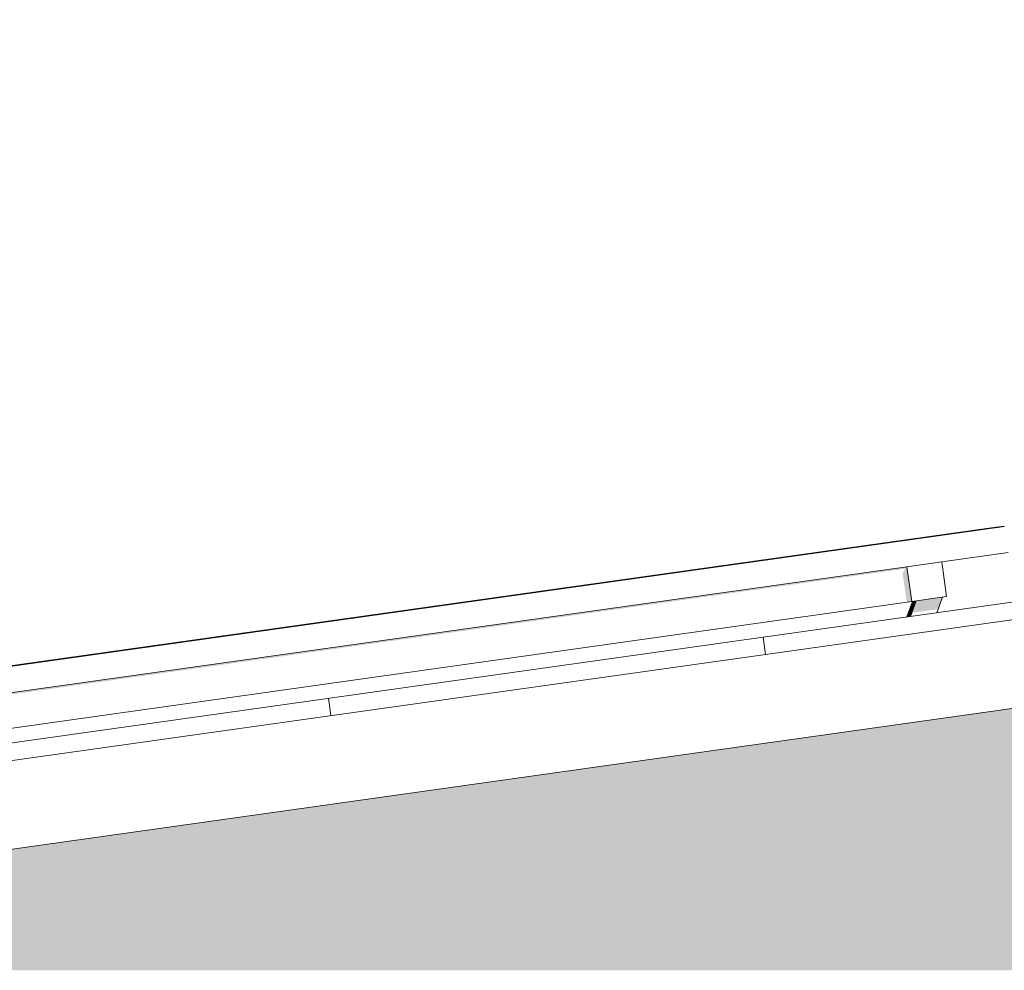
# Model space of a CAD drawing. Header units: metres. Extents: x -52 to 321, y -8 to 26.
# Tile 69 of 320: x -41.45 to -40.33, y 6.2 to 7.28. Entities that reach past the tile are written whole.
import ezdxf

# ---------------------------------------------------------------- set-up
doc = ezdxf.new("R2010")
doc.units = ezdxf.units.M
doc.header["$MEASUREMENT"] = 0
for name, color, linetype in [('10 Fassade', 7, 'Continuous'), ('30 Dachaufbau', 7, 'Continuous'), ('70 PV-Anlage', 7, 'Continuous'), ('94 Genehmigungsplanung Bemaßung', 7, 'Continuous')]:
    doc.layers.add(name, color=color, linetype=linetype)
doc.styles.add('ERSTELLTER_STIL_2', font='arial.ttf')
doc.dimstyles.new('ERSTELLTER_STIL__1', dxfattribs={"dimtxt": 0.25, "dimasz": 0.19, "dimexe": 0.18, "dimexo": 0.1, "dimgap": 0, "dimtad": 1, "dimtih": 1, "dimtoh": 1, "dimzin": 0, "dimdsep": 46, "dimtxsty": 'ERSTELLTER_STIL_2', "dimblk": 'ARROWHEAD_6', "dimblk1": 'ARROWHEAD_6', "dimblk2": 'ARROWHEAD_6', "dimcen": 0.09, "dimclrd": 7, "dimclre": 7, "dimclrt": 7, "dimazin": 0, "dimtfac": 1, "dimtdec": 4, "dimtmove": 0, "dimatfit": 3, "dimfxl": 1, "dimtolj": 1, "dimtzin": 0, "dimarcsym": 0})

# ---------------------------------------------------------------- blocks, each defined once
blk = doc.blocks.new('*X2', base_point=(-33357.279, 0))
at = {"layer": '30 Dachaufbau', "color": 7, "linetype": 'Continuous', "lineweight": 13}
for p, q in [((-40.6007, 6.5601), (-40.6035, 6.58)), ((-40.6007, 6.5601), (-40.6035, 6.58)), ((-41.0958, 6.4906), (-41.0986, 6.5104)), ((-41.0958, 6.4906), (-41.0986, 6.5104))]:
    blk.add_line(p, q, dxfattribs=at)
blk = doc.blocks.new('*D18', base_point=(-33357.279, 0))
at = {"layer": '94 Genehmigungsplanung Bemaßung', "color": 7, "linetype": 'Continuous', "lineweight": 13}
for p, q in [((-43.9997, 9.5481), (-43.9997, 9.9231)), ((-28.1801, 9.5481), (-28.1801, 9.9231)), ((-43.8997, 9.8356), (-44.0997, 9.6356)), ((-28.2801, 9.6356), (-28.0801, 9.8356)), ((-43.9997, 9.7356), (-28.1801, 9.7356)), ((-28.1801, 9.7356), (-28.0301, 9.7356))]:
    blk.add_line(p, q, dxfattribs=at)
at = {"layer": '94 Genehmigungsplanung Bemaßung', "color": 7, "lineweight": 13, "insert": (-36.5189, 9.7856), "char_height": 0.25, "attachment_point": 7, "style": 'ERSTELLTER_STIL_2'}
blk.add_mtext('\\A1;{\\pql;\\fArial|b0|i0|c0|p0;\\W1.000000;15,82}', dxfattribs=at)
blk = doc.blocks.new('ARROWHEAD_6')
at = {"color": 0, "linetype": 'Continuous', "lineweight": 0}
for p, q in [((-0.5, -0.5), (0.5, 0.5)), ((0, 0), (-1, 0))]:
    blk.add_line(p, q, dxfattribs=at)

msp = doc.modelspace()

# ---------------------------------------------------------------- hatches: boundary and pattern name
at = {"layer": '10 Fassade', "linetype": 'Continuous', "lineweight": 0, "true_color": 0x000000}
for points in [[(-40.2349, 6.5106), (-40.3925, 6.4884), (-31.7869, 6.4884), (-31.9444, 6.5106)], [(-40.4138, 6.4854), (-40.4352, 6.4824), (-31.7442, 6.4824), (-31.7655, 6.4854)], [(-40.4138, 6.4854), (-31.7655, 6.4854), (-31.7869, 6.4884), (-40.3925, 6.4884)], [(-40.5927, 6.4603), (-31.5867, 6.4603), (-31.7442, 6.4824), (-40.4352, 6.4824)], [(-40.793, 6.4321), (-31.3864, 6.4321), (-31.544, 6.4543), (-40.6354, 6.4543)], [(-40.614, 6.4573), (-40.6354, 6.4543), (-31.544, 6.4543), (-31.5653, 6.4573)], [(-40.5927, 6.4603), (-40.614, 6.4573), (-31.5653, 6.4573), (-31.5867, 6.4603)], [(-40.8143, 6.4291), (-40.8357, 6.4261), (-31.3437, 6.4261), (-31.365, 6.4291)], [(-40.8143, 6.4291), (-31.365, 6.4291), (-31.3864, 6.4321), (-40.793, 6.4321)], [(-40.8357, 6.4261), (-40.9932, 6.404), (-31.1861, 6.404), (-31.3437, 6.4261)], [(-41.1934, 6.3759), (-30.9859, 6.3759), (-31.1434, 6.398), (-41.0359, 6.398)], [(-41.0359, 6.398), (-31.1434, 6.398), (-31.1648, 6.401), (-41.0146, 6.401)], [(-41.0146, 6.401), (-31.1648, 6.401), (-31.1861, 6.404), (-40.9932, 6.404)], [(-41.2361, 6.3699), (-30.9432, 6.3699), (-30.9646, 6.3729), (-41.2148, 6.3729)], [(-41.2148, 6.3729), (-30.9646, 6.3729), (-30.9859, 6.3759), (-41.1934, 6.3759)], [(-41.2361, 6.3699), (-41.3937, 6.3477), (-30.7856, 6.3477), (-30.9432, 6.3699)], [(-41.594, 6.3196), (-36.7001, 6.3196), (-36.6297, 6.3295), (-36.5592, 6.3196), (-30.5854, 6.3196), (-30.7429, 6.3417), (-41.4364, 6.3417)], [(-41.4151, 6.3447), (-41.4364, 6.3417), (-30.7429, 6.3417), (-30.7643, 6.3447)], [(-41.4151, 6.3447), (-30.7643, 6.3447), (-30.7856, 6.3477), (-41.3937, 6.3477)], [(-41.6153, 6.3166), (-41.6367, 6.3136), (-36.7428, 6.3136), (-36.7026, 6.3161), (-36.5617, 6.3161), (-36.5165, 6.3136), (-30.5427, 6.3136), (-30.564, 6.3166)], [(-41.594, 6.3196), (-41.6153, 6.3166), (-30.564, 6.3166), (-30.5854, 6.3196)], [(-41.7942, 6.2914), (-36.9004, 6.2914), (-36.7428, 6.3136), (-41.6367, 6.3136)], [(-41.9945, 6.2633), (-37.1007, 6.2633), (-36.9431, 6.2854), (-41.8369, 6.2854)], [(-41.8369, 6.2854), (-36.9431, 6.2854), (-36.9029, 6.2879), (-36.3615, 6.2879), (-36.3163, 6.2854), (-30.3425, 6.2854), (-30.3638, 6.2884), (-41.8155, 6.2884)], [(-41.7942, 6.2914), (-41.8155, 6.2884), (-30.3638, 6.2884), (-30.3852, 6.2914)], [(-42.0372, 6.2573), (-37.1434, 6.2573), (-37.1031, 6.2598), (-36.1612, 6.2598), (-36.116, 6.2573), (-30.1422, 6.2573), (-30.1635, 6.2603), (-42.0158, 6.2603)], [(-42.0158, 6.2603), (-30.1635, 6.2603), (-30.1849, 6.2633), (-41.9945, 6.2633)], [(-42.1947, 6.2351), (-37.3009, 6.2351), (-37.1434, 6.2573), (-42.0372, 6.2573)], [(-42.2374, 6.2291), (-42.4163, 6.204), (-37.5225, 6.204), (-37.3436, 6.2291)], [(-42.2374, 6.2291), (-37.3436, 6.2291), (-37.3034, 6.2316), (-35.9609, 6.2316), (-35.9158, 6.2291), (-29.9419, 6.2291), (-29.9633, 6.2321), (-42.2161, 6.2321)], [(-42.1947, 6.2351), (-42.2161, 6.2321), (-29.9633, 6.2321), (-29.9846, 6.2351)], [(-42.4163, 6.204), (-42.4409, 6.2005), (-37.529, 6.2005), (-37.5225, 6.204)]]:
    msp.add_hatch(color=18, dxfattribs=at).paths.add_polyline_path(points)
at = {"layer": '70 PV-Anlage', "linetype": 'Continuous', "lineweight": 0, "true_color": 0x000000}
for points in [[(-40.3436, 6.7044), (-40.3436, 6.7044), (-40.3435, 6.7044)], [(-40.3435, 6.7044), (-40.3435, 6.7044), (-40.3434, 6.7044)], [(-40.3434, 6.7044), (-40.3434, 6.7044), (-40.3433, 6.7044)], [(-40.3433, 6.7044), (-40.3433, 6.7044), (-40.3431, 6.7044)], [(-40.3431, 6.7044), (-40.3431, 6.7044), (-40.3431, 6.7044), (-40.343, 6.7044)], [(-40.343, 6.7044), (-40.343, 6.7044), (-40.3429, 6.7044)], [(-40.3429, 6.7044), (-40.3429, 6.7044), (-40.3428, 6.7044)], [(-40.3427, 6.7044), (-40.3428, 6.7044), (-40.3428, 6.7044)], [(-40.3427, 6.7044), (-40.3427, 6.7044), (-40.3426, 6.7044)], [(-40.3426, 6.7044), (-40.3426, 6.7044), (-40.3425, 6.7044)], [(-40.3425, 6.7044), (-40.3425, 6.7044), (-40.3424, 6.7044)], [(-40.3424, 6.7044), (-40.3424, 6.7044), (-40.3423, 6.7044)], [(-40.3423, 6.7044), (-40.3423, 6.7044), (-40.3422, 6.7044)], [(-40.3422, 6.7044), (-40.3422, 6.7044), (-40.3421, 6.7044)], [(-40.3421, 6.7044), (-40.3421, 6.7044), (-40.342, 6.7044)], [(-40.342, 6.7044), (-40.342, 6.7044), (-40.3419, 6.7044)], [(-40.3417, 6.7044), (-40.3419, 6.7044), (-40.3418, 6.7044)], [(-40.3416, 6.7044), (-40.3417, 6.7044), (-40.3417, 6.7044)], [(-40.3416, 6.7044), (-40.3416, 6.7044), (-40.3415, 6.7044)], [(-40.3414, 6.7044), (-40.3415, 6.7044), (-40.3415, 6.7044)], [(-40.3414, 6.7044), (-40.3414, 6.7044), (-40.3413, 6.7044)], [(-40.3413, 6.7044), (-40.3413, 6.7044), (-40.3412, 6.7044)], [(-40.3412, 6.7044), (-40.3412, 6.7044), (-40.3412, 6.7044), (-40.3411, 6.7044)], [(-40.3411, 6.7044), (-40.3411, 6.7044), (-40.341, 6.7044)], [(-40.341, 6.7044), (-40.341, 6.7044), (-40.3409, 6.7044)], [(-40.3409, 6.7044), (-40.3409, 6.7044), (-40.3408, 6.7044)], [(-40.3407, 6.7044), (-40.3408, 6.7044), (-40.3408, 6.7044)], [(-40.3406, 6.7044), (-40.3407, 6.7044), (-40.3407, 6.7044)], [(-40.3405, 6.7044), (-40.3406, 6.7044), (-40.3406, 6.7044)], [(-40.3403, 6.7044), (-40.3404, 6.7044), (-40.3404, 6.7044)], [(-40.3403, 6.7044), (-40.3403, 6.7044), (-40.3402, 6.7044)], [(-40.3401, 6.7044), (-40.3402, 6.7044), (-40.3402, 6.7044)], [(-40.34, 6.7044), (-40.3401, 6.7044), (-40.3401, 6.7044)], [(-40.3399, 6.7044), (-40.34, 6.7044), (-40.34, 6.7044)], [(-40.3399, 6.7044), (-40.3399, 6.7044), (-40.3398, 6.7044)], [(-41.9844, 6.443), (-41.9842, 6.4411), (-40.4411, 6.658), (-40.4446, 6.653), (-40.4399, 6.6197), (-40.434, 6.6205), (-40.4396, 6.6601)], [(-40.4397, 6.603), (-40.4396, 6.603), (-40.4332, 6.6206), (-40.4333, 6.6206)], [(-40.4332, 6.6206), (-40.4396, 6.603), (-40.4394, 6.603), (-40.4331, 6.6206)], [(-40.4394, 6.603), (-40.4393, 6.603), (-40.433, 6.6206), (-40.4331, 6.6206)], [(-40.433, 6.6207), (-40.4393, 6.603), (-40.4392, 6.603), (-40.4328, 6.6207)], [(-40.4392, 6.603), (-40.4391, 6.6031), (-40.4327, 6.6207), (-40.4328, 6.6207)], [(-40.4327, 6.6207), (-40.4391, 6.6031), (-40.439, 6.6031), (-40.4326, 6.6207)], [(-40.439, 6.6031), (-40.4389, 6.6031), (-40.4325, 6.6207), (-40.4326, 6.6207)], [(-40.4325, 6.6207), (-40.4389, 6.6031), (-40.4388, 6.6031), (-40.4324, 6.6207)], [(-40.4388, 6.6031), (-40.4386, 6.6031), (-40.4323, 6.6207), (-40.4324, 6.6207)], [(-40.4323, 6.6207), (-40.4386, 6.6031), (-40.4385, 6.6031), (-40.4322, 6.6208)], [(-40.4385, 6.6031), (-40.4384, 6.6032), (-40.432, 6.6208), (-40.4322, 6.6208)], [(-40.432, 6.6208), (-40.4384, 6.6032), (-40.4383, 6.6032), (-40.4319, 6.6208)], [(-40.4319, 6.6208), (-40.4383, 6.6032), (-40.4382, 6.6032), (-40.4318, 6.6208)], [(-40.4318, 6.6208), (-40.4382, 6.6032), (-40.4381, 6.6032), (-40.4317, 6.6208)], [(-40.4317, 6.6208), (-40.4381, 6.6032), (-40.438, 6.6032), (-40.4316, 6.6208)], [(-40.4316, 6.6208), (-40.438, 6.6032), (-40.4379, 6.6032), (-40.4315, 6.6209)], [(-40.4315, 6.6209), (-40.4378, 6.6032), (-40.4377, 6.6032), (-40.4314, 6.6209)], [(-40.4314, 6.6209), (-40.4377, 6.6032), (-40.4376, 6.6033), (-40.4313, 6.6209)], [(-40.4312, 6.6209), (-40.4376, 6.6033), (-40.4375, 6.6033), (-40.4311, 6.6209)], [(-40.4311, 6.6209), (-40.4375, 6.6033), (-40.4374, 6.6033), (-40.431, 6.6209)], [(-40.431, 6.6209), (-40.4374, 6.6033), (-40.4373, 6.6033), (-40.4309, 6.6209)], [(-40.4309, 6.6209), (-40.4373, 6.6033), (-40.4372, 6.6033), (-40.4308, 6.621)], [(-40.4308, 6.621), (-40.4372, 6.6033), (-40.4371, 6.6033), (-40.4307, 6.621)], [(-40.4307, 6.621), (-40.437, 6.6033), (-40.4369, 6.6034), (-40.4306, 6.621)], [(-40.4306, 6.621), (-40.4369, 6.6034), (-40.4368, 6.6034), (-40.4305, 6.621)], [(-40.4304, 6.621), (-40.4368, 6.6034), (-40.4367, 6.6034), (-40.4303, 6.621)], [(-40.4303, 6.621), (-40.4367, 6.6034), (-40.4366, 6.6034), (-40.4302, 6.621)], [(-40.4302, 6.621), (-40.4366, 6.6034), (-40.4365, 6.6034), (-40.4301, 6.621)], [(-40.4301, 6.621), (-40.4365, 6.6034), (-40.4364, 6.6034), (-40.43, 6.6211)], [(-40.43, 6.6211), (-40.4364, 6.6034), (-40.4363, 6.6035), (-40.4299, 6.6211)], [(-40.4299, 6.6211), (-40.4363, 6.6035), (-40.4361, 6.6035), (-40.4298, 6.6211)], [(-40.4298, 6.6211), (-40.4361, 6.6035), (-40.436, 6.6035), (-40.4297, 6.6211)], [(-40.4297, 6.6211), (-40.436, 6.6035), (-40.4359, 6.6035), (-40.4295, 6.6211)], [(-40.4295, 6.6211), (-40.4359, 6.6035), (-40.4358, 6.6035), (-40.4294, 6.6211)], [(-40.4294, 6.6211), (-40.4358, 6.6035), (-40.4357, 6.6035), (-40.4293, 6.6212)], [(-40.4342, 6.6077), (-40.4044, 6.6119), (-40.4036, 6.6131), (-40.3991, 6.6254), (-40.4293, 6.6212)]]:
    msp.add_hatch(color=18, dxfattribs=at).paths.add_polyline_path(points)

# ---------------------------------------------------------------- linework, layer by layer
at = {"layer": '30 Dachaufbau', "color": 7, "linetype": 'Continuous', "lineweight": 13}
for p, q in [((-44.5645, 6.0233), (-36.0897, 7.2143)), ((-36.0897, 7.1941), (-44.5618, 6.0035)), ((-36.0897, 7.0931), (-44.5478, 5.9044))]:
    msp.add_line(p, q, dxfattribs=at)
at = {"layer": '70 PV-Anlage', "color": 7, "linetype": 'Continuous', "lineweight": 13}
for p, q in [((-42.0282, 6.4671), (-40.3284, 6.706)), ((-42.0171, 6.4692), (-40.3436, 6.7044)), ((-42.017, 6.4692), (-40.3435, 6.7044)), ((-42.0169, 6.4692), (-40.3434, 6.7044)), ((-42.0168, 6.4692), (-40.3433, 6.7044)), ((-42.0167, 6.4692), (-40.3431, 6.7044)), ((-42.0166, 6.4692), (-40.343, 6.7044)), ((-42.0165, 6.4692), (-40.3429, 6.7044)), ((-42.0164, 6.4692), (-40.3428, 6.7044)), ((-42.0163, 6.4692), (-40.3427, 6.7044)), ((-42.0162, 6.4692), (-40.3426, 6.7044)), ((-42.0161, 6.4692), (-40.3425, 6.7044)), ((-42.0159, 6.4692), (-40.3424, 6.7044)), ((-42.0158, 6.4692), (-40.3423, 6.7044)), ((-42.0157, 6.4692), (-40.3422, 6.7044)), ((-42.0156, 6.4692), (-40.3421, 6.7044)), ((-42.0155, 6.4692), (-40.342, 6.7044)), ((-42.0154, 6.4692), (-40.3419, 6.7044)), ((-42.0153, 6.4692), (-40.3417, 6.7044)), ((-42.0152, 6.4692), (-40.3416, 6.7044)), ((-42.0151, 6.4692), (-40.3415, 6.7044)), ((-42.015, 6.4692), (-40.3414, 6.7044)), ((-42.0149, 6.4692), (-40.3413, 6.7044)), ((-42.0148, 6.4692), (-40.3412, 6.7044)), ((-42.0146, 6.4692), (-40.3411, 6.7044)), ((-42.0145, 6.4692), (-40.341, 6.7044)), ((-42.0144, 6.4692), (-40.3409, 6.7044)), ((-42.0143, 6.4692), (-40.3408, 6.7044)), ((-42.0142, 6.4692), (-40.3407, 6.7044)), ((-42.0141, 6.4692), (-40.3406, 6.7044)), ((-42.014, 6.4692), (-40.3404, 6.7044)), ((-42.0139, 6.4692), (-40.3403, 6.7044)), ((-42.0138, 6.4692), (-40.3402, 6.7044)), ((-42.0137, 6.4692), (-40.3401, 6.7044)), ((-42.0136, 6.4692), (-40.34, 6.7044)), ((-42.0135, 6.4692), (-40.3399, 6.7044)), ((-40.3322, 6.706), (-40.3436, 6.7044)), ((-40.3436, 6.7044), (-40.3435, 6.7044)), ((-40.3321, 6.706), (-40.3435, 6.7044)), ((-40.3435, 6.7044), (-40.3434, 6.7044)), ((-40.332, 6.706), (-40.3434, 6.7044)), ((-40.3434, 6.7044), (-40.3433, 6.7044)), ((-40.3319, 6.706), (-40.3433, 6.7044)), ((-40.3433, 6.7044), (-40.3431, 6.7044)), ((-40.3318, 6.706), (-40.3431, 6.7044)), ((-40.3431, 6.7044), (-40.343, 6.7044)), ((-40.3317, 6.706), (-40.343, 6.7044)), ((-40.343, 6.7044), (-40.3429, 6.7044)), ((-40.3315, 6.706), (-40.3429, 6.7044)), ((-40.3429, 6.7044), (-40.3428, 6.7044)), ((-40.3314, 6.706), (-40.3428, 6.7044)), ((-40.3428, 6.7044), (-40.3427, 6.7044)), ((-40.3313, 6.706), (-40.3427, 6.7044)), ((-40.3427, 6.7044), (-40.3426, 6.7044)), ((-40.3312, 6.706), (-40.3426, 6.7044)), ((-40.3426, 6.7044), (-40.3425, 6.7044)), ((-40.3311, 6.706), (-40.3425, 6.7044)), ((-40.3425, 6.7044), (-40.3424, 6.7044)), ((-40.331, 6.706), (-40.3424, 6.7044)), ((-40.3424, 6.7044), (-40.3423, 6.7044)), ((-40.3309, 6.706), (-40.3423, 6.7044)), ((-40.3423, 6.7044), (-40.3422, 6.7044)), ((-40.3308, 6.706), (-40.3422, 6.7044)), ((-40.3422, 6.7044), (-40.3421, 6.7044)), ((-40.3307, 6.706), (-40.3421, 6.7044)), ((-40.3421, 6.7044), (-40.342, 6.7044)), ((-40.3306, 6.706), (-40.342, 6.7044)), ((-40.342, 6.7044), (-40.3419, 6.7044)), ((-40.3305, 6.706), (-40.3419, 6.7044)), ((-40.3419, 6.7044), (-40.3417, 6.7044)), ((-40.3304, 6.706), (-40.3417, 6.7044)), ((-40.3417, 6.7044), (-40.3416, 6.7044)), ((-40.3302, 6.706), (-40.3416, 6.7044)), ((-40.3416, 6.7044), (-40.3415, 6.7044)), ((-40.3301, 6.706), (-40.3415, 6.7044)), ((-40.3415, 6.7044), (-40.3414, 6.7044)), ((-40.33, 6.706), (-40.3414, 6.7044)), ((-40.3414, 6.7044), (-40.3413, 6.7044)), ((-40.3299, 6.706), (-40.3413, 6.7044)), ((-40.3413, 6.7044), (-40.3412, 6.7044)), ((-40.3298, 6.706), (-40.3412, 6.7044)), ((-40.3412, 6.7044), (-40.3411, 6.7044)), ((-40.3297, 6.706), (-40.3411, 6.7044)), ((-40.3411, 6.7044), (-40.341, 6.7044)), ((-40.3296, 6.706), (-40.341, 6.7044)), ((-40.341, 6.7044), (-40.3409, 6.7044)), ((-40.3295, 6.706), (-40.3409, 6.7044)), ((-40.3409, 6.7044), (-40.3408, 6.7044)), ((-40.3294, 6.706), (-40.3408, 6.7044)), ((-40.3408, 6.7044), (-40.3407, 6.7044)), ((-40.3293, 6.706), (-40.3407, 6.7044)), ((-40.3407, 6.7044), (-40.3406, 6.7044)), ((-40.3292, 6.706), (-40.3406, 6.7044)), ((-40.3406, 6.7044), (-40.3405, 6.7044)), ((-40.3291, 6.706), (-40.3404, 6.7044)), ((-40.3404, 6.7044), (-40.3403, 6.7044)), ((-40.329, 6.706), (-40.3403, 6.7044)), ((-40.3403, 6.7044), (-40.3402, 6.7044)), ((-40.3288, 6.706), (-40.3402, 6.7044)), ((-40.3402, 6.7044), (-40.3401, 6.7044)), ((-40.3287, 6.706), (-40.3401, 6.7044)), ((-40.3401, 6.7044), (-40.34, 6.7044)), ((-40.3286, 6.706), (-40.34, 6.7044)), ((-40.34, 6.7044), (-40.3399, 6.7044)), ((-40.3285, 6.706), (-40.3399, 6.7044)), ((-40.3399, 6.7044), (-40.3398, 6.7044)), ((-40.3321, 6.706), (-40.3322, 6.706)), ((-40.332, 6.706), (-40.3321, 6.706)), ((-40.3319, 6.706), (-40.332, 6.706)), ((-40.3318, 6.706), (-40.3319, 6.706)), ((-40.3317, 6.706), (-40.3318, 6.706)), ((-40.3315, 6.706), (-40.3317, 6.706)), ((-40.3314, 6.706), (-40.3315, 6.706)), ((-40.3313, 6.706), (-40.3314, 6.706)), ((-40.3312, 6.706), (-40.3313, 6.706)), ((-40.3311, 6.706), (-40.3312, 6.706)), ((-40.331, 6.706), (-40.3311, 6.706)), ((-40.3309, 6.706), (-40.331, 6.706)), ((-40.3308, 6.706), (-40.3309, 6.706)), ((-40.3307, 6.706), (-40.3308, 6.706)), ((-40.3306, 6.706), (-40.3307, 6.706)), ((-40.3305, 6.706), (-40.3306, 6.706)), ((-40.3304, 6.706), (-40.3305, 6.706)), ((-40.3302, 6.706), (-40.3304, 6.706)), ((-40.3301, 6.706), (-40.3302, 6.706)), ((-40.33, 6.706), (-40.3301, 6.706)), ((-40.3299, 6.706), (-40.33, 6.706)), ((-40.3298, 6.706), (-40.3299, 6.706)), ((-40.3297, 6.706), (-40.3298, 6.706)), ((-40.3296, 6.706), (-40.3297, 6.706)), ((-40.3295, 6.706), (-40.3296, 6.706)), ((-40.3294, 6.706), (-40.3295, 6.706)), ((-40.3293, 6.706), (-40.3294, 6.706)), ((-40.3292, 6.706), (-40.3293, 6.706)), ((-40.3291, 6.706), (-40.3292, 6.706)), ((-40.329, 6.706), (-40.3291, 6.706)), ((-40.3288, 6.706), (-40.329, 6.706)), ((-40.3287, 6.706), (-40.3288, 6.706)), ((-40.4, 6.6657), (-40.3242, 6.6763)), ((-40.4396, 6.6601), (-40.4, 6.6657)), ((-40.3944, 6.6261), (-40.4, 6.6657)), ((-41.9844, 6.443), (-40.4396, 6.6601)), ((-40.434, 6.6205), (-40.4396, 6.6601)), ((-41.9789, 6.4034), (-40.434, 6.6205)), ((-40.4333, 6.6206), (-40.4397, 6.603)), ((-40.4332, 6.6206), (-40.4396, 6.603)), ((-40.4331, 6.6206), (-40.4394, 6.603)), ((-40.433, 6.6207), (-40.4393, 6.603)), ((-40.4328, 6.6207), (-40.4392, 6.603)), ((-40.4327, 6.6207), (-40.4391, 6.6031)), ((-40.4326, 6.6207), (-40.439, 6.6031)), ((-40.4325, 6.6207), (-40.4389, 6.6031)), ((-40.4324, 6.6207), (-40.4388, 6.6031)), ((-40.4323, 6.6207), (-40.4386, 6.6031)), ((-40.4322, 6.6208), (-40.4385, 6.6031)), ((-40.432, 6.6208), (-40.4384, 6.6032)), ((-40.4319, 6.6208), (-40.4383, 6.6032)), ((-40.4318, 6.6208), (-40.4382, 6.6032)), ((-40.4317, 6.6208), (-40.4381, 6.6032)), ((-40.4316, 6.6208), (-40.438, 6.6032)), ((-40.4315, 6.6209), (-40.4378, 6.6032)), ((-40.4314, 6.6209), (-40.4377, 6.6032)), ((-40.4312, 6.6209), (-40.4376, 6.6033)), ((-40.4311, 6.6209), (-40.4375, 6.6033)), ((-40.431, 6.6209), (-40.4374, 6.6033)), ((-40.4309, 6.6209), (-40.4373, 6.6033)), ((-40.4308, 6.621), (-40.4372, 6.6033)), ((-40.4307, 6.621), (-40.437, 6.6033)), ((-40.4306, 6.621), (-40.4369, 6.6034)), ((-40.4304, 6.621), (-40.4368, 6.6034)), ((-40.4303, 6.621), (-40.4367, 6.6034)), ((-40.4302, 6.621), (-40.4366, 6.6034)), ((-40.4301, 6.621), (-40.4365, 6.6034)), ((-40.43, 6.6211), (-40.4364, 6.6034)), ((-40.4299, 6.6211), (-40.4363, 6.6035)), ((-40.4298, 6.6211), (-40.4361, 6.6035)), ((-40.4297, 6.6211), (-40.436, 6.6035)), ((-40.4295, 6.6211), (-40.4359, 6.6035)), ((-40.4294, 6.6211), (-40.4358, 6.6035)), ((-40.4293, 6.6212), (-40.4357, 6.6035)), ((-40.434, 6.6205), (-40.3944, 6.6261)), ((-40.4055, 6.6078), (-40.3991, 6.6254)), ((-40.4397, 6.603), (-40.4397, 6.603)), ((-40.4396, 6.603), (-40.4396, 6.603)), ((-40.4396, 6.603), (-40.4396, 6.603)), ((-40.4396, 6.603), (-40.4396, 6.603)), ((-40.4394, 6.603), (-40.4394, 6.603)), ((-40.4394, 6.603), (-40.4394, 6.603)), ((-40.4394, 6.603), (-40.4394, 6.603)), ((-40.4393, 6.603), (-40.4393, 6.603)), ((-40.4393, 6.603), (-40.4393, 6.603)), ((-40.4393, 6.603), (-40.4393, 6.603)), ((-40.4392, 6.603), (-40.4392, 6.603)), ((-40.4392, 6.603), (-40.4392, 6.603)), ((-40.4392, 6.603), (-40.4392, 6.603)), ((-40.4391, 6.6031), (-40.4391, 6.6031)), ((-40.4391, 6.6031), (-40.4391, 6.6031)), ((-40.4391, 6.6031), (-40.4391, 6.6031)), ((-40.439, 6.6031), (-40.439, 6.6031)), ((-40.439, 6.6031), (-40.439, 6.6031)), ((-40.439, 6.6031), (-40.439, 6.6031)), ((-40.4389, 6.6031), (-40.4389, 6.6031)), ((-40.4389, 6.6031), (-40.4389, 6.6031)), ((-40.4389, 6.6031), (-40.4389, 6.6031)), ((-40.4388, 6.6031), (-40.4388, 6.6031)), ((-40.4388, 6.6031), (-40.4388, 6.6031)), ((-40.4388, 6.6031), (-40.4388, 6.6031)), ((-40.4386, 6.6031), (-40.4386, 6.6031)), ((-40.4386, 6.6031), (-40.4386, 6.6031)), ((-40.4386, 6.6031), (-40.4386, 6.6031)), ((-40.4385, 6.6031), (-40.4385, 6.6031)), ((-40.4385, 6.6031), (-40.4385, 6.6031)), ((-40.4385, 6.6031), (-40.4385, 6.6031)), ((-40.4384, 6.6032), (-40.4384, 6.6032)), ((-40.4384, 6.6032), (-40.4384, 6.6032)), ((-40.4384, 6.6032), (-40.4384, 6.6032)), ((-40.4383, 6.6032), (-40.4383, 6.6032)), ((-40.4383, 6.6032), (-40.4383, 6.6032)), ((-40.4383, 6.6032), (-40.4383, 6.6032)), ((-40.4382, 6.6032), (-40.4382, 6.6032)), ((-40.4382, 6.6032), (-40.4382, 6.6032)), ((-40.4382, 6.6032), (-40.4382, 6.6032)), ((-40.4381, 6.6032), (-40.4381, 6.6032)), ((-40.4381, 6.6032), (-40.4381, 6.6032)), ((-40.4381, 6.6032), (-40.4381, 6.6032)), ((-40.438, 6.6032), (-40.438, 6.6032)), ((-40.438, 6.6032), (-40.438, 6.6032)), ((-40.438, 6.6032), (-40.438, 6.6032)), ((-40.4379, 6.6032), (-40.4379, 6.6032)), ((-40.4379, 6.6032), (-40.4379, 6.6032)), ((-40.4378, 6.6032), (-40.4378, 6.6032)), ((-40.4377, 6.6032), (-40.4377, 6.6032)), ((-40.4377, 6.6032), (-40.4377, 6.6032)), ((-40.4377, 6.6032), (-40.4377, 6.6032)), ((-40.4376, 6.6033), (-40.4376, 6.6033)), ((-40.4376, 6.6033), (-40.4376, 6.6033)), ((-40.4376, 6.6033), (-40.4376, 6.6033)), ((-40.4375, 6.6033), (-40.4375, 6.6033)), ((-40.4375, 6.6033), (-40.4375, 6.6033)), ((-40.4375, 6.6033), (-40.4375, 6.6033)), ((-40.4374, 6.6033), (-40.4374, 6.6033)), ((-40.4374, 6.6033), (-40.4374, 6.6033)), ((-40.4374, 6.6033), (-40.4374, 6.6033)), ((-40.4373, 6.6033), (-40.4373, 6.6033)), ((-40.4373, 6.6033), (-40.4373, 6.6033)), ((-40.4373, 6.6033), (-40.4373, 6.6033)), ((-40.4372, 6.6033), (-40.4372, 6.6033)), ((-40.4372, 6.6033), (-40.4372, 6.6033)), ((-40.4372, 6.6033), (-40.4372, 6.6033)), ((-40.4371, 6.6033), (-40.4371, 6.6033)), ((-40.4371, 6.6033), (-40.4371, 6.6033)), ((-40.4371, 6.6033), (-40.4371, 6.6033)), ((-40.4369, 6.6034), (-40.4369, 6.6034)), ((-40.4369, 6.6034), (-40.4369, 6.6034)), ((-40.4369, 6.6034), (-40.4369, 6.6034)), ((-40.4368, 6.6034), (-40.4368, 6.6034)), ((-40.4368, 6.6034), (-40.4368, 6.6034)), ((-40.4368, 6.6034), (-40.4368, 6.6034)), ((-40.4367, 6.6034), (-40.4367, 6.6034)), ((-40.4367, 6.6034), (-40.4367, 6.6034)), ((-40.4367, 6.6034), (-40.4367, 6.6034)), ((-40.4366, 6.6034), (-40.4366, 6.6034)), ((-40.4366, 6.6034), (-40.4366, 6.6034)), ((-40.4366, 6.6034), (-40.4366, 6.6034)), ((-40.4365, 6.6034), (-40.4365, 6.6034)), ((-40.4365, 6.6034), (-40.4365, 6.6034)), ((-40.4365, 6.6034), (-40.4365, 6.6034)), ((-40.4364, 6.6034), (-40.4364, 6.6034)), ((-40.4364, 6.6034), (-40.4364, 6.6034)), ((-40.4364, 6.6034), (-40.4364, 6.6034)), ((-40.4363, 6.6035), (-40.4363, 6.6035)), ((-40.4363, 6.6035), (-40.4363, 6.6035)), ((-40.4363, 6.6035), (-40.4363, 6.6035)), ((-40.4361, 6.6035), (-40.4361, 6.6035)), ((-40.4361, 6.6035), (-40.4361, 6.6035)), ((-40.4361, 6.6035), (-40.4361, 6.6035)), ((-40.436, 6.6035), (-40.436, 6.6035)), ((-40.436, 6.6035), (-40.436, 6.6035)), ((-40.436, 6.6035), (-40.436, 6.6035)), ((-40.4359, 6.6035), (-40.4359, 6.6035)), ((-40.4359, 6.6035), (-40.4359, 6.6035)), ((-40.4359, 6.6035), (-40.4359, 6.6035)), ((-40.4358, 6.6035), (-40.4358, 6.6035)), ((-40.4358, 6.6035), (-40.4358, 6.6035)), ((-40.4358, 6.6035), (-40.4358, 6.6035)), ((-40.4357, 6.6035), (-40.4357, 6.6035))]:
    msp.add_line(p, q, dxfattribs=at)

# ---------------------------------------------------------------- block references
at = {"layer": '30 Dachaufbau', "lineweight": 0}
msp.add_blockref('*X2', (-33357.279, 0), dxfattribs=at)

# ---------------------------------------------------------------- dimensions: what is measured, and where the dimension line sits
at = {"layer": '94 Genehmigungsplanung Bemaßung', "color": 7, "linetype": 'Continuous', "lineweight": 13}
dim = msp.add_linear_dim(base=(-28.1801, 9.7356), p1=(-43.9997, 1.2), p2=(-28.1801, 1.2), dimstyle='ERSTELLTER_STIL__1', dxfattribs=at)
dim.commit()
dim.dimension.update_dxf_attribs({"geometry": '*D18', "text_midpoint": (-36.1001, 9.9106), "dimtype": 160})

doc.saveas('drawing.dxf')
